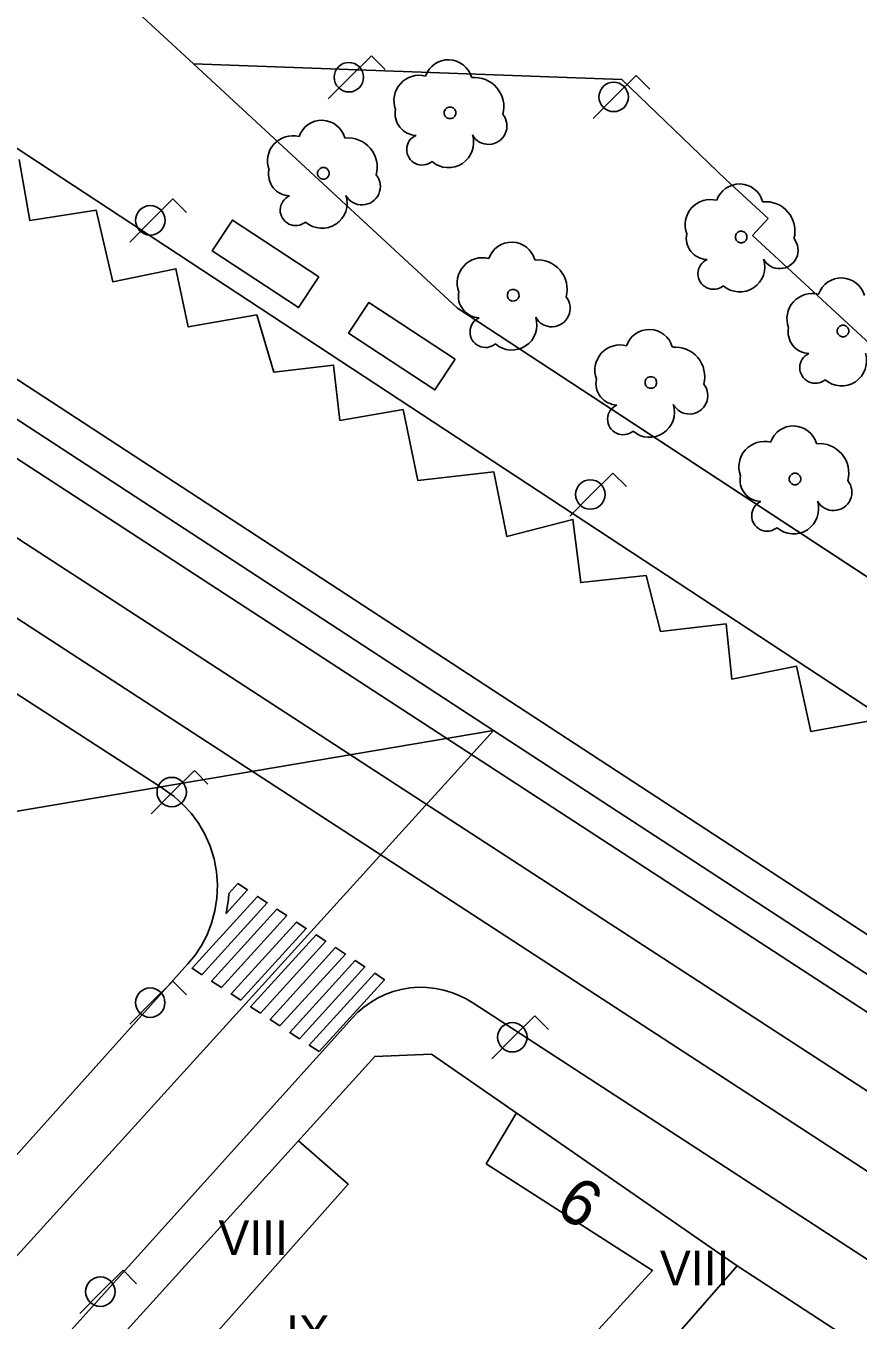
# Model space of a CAD drawing. Extents: x 282771 to 285132, y 4823109 to 4825496.
# Drawn here: x 284642.2 to 284678.2, y 4824005.5 to 4824061.6 of the extents above; entities that cross this region are included whole.
import ezdxf

# ---------------------------------------------------------------- set-up
doc = ezdxf.new("R2010")
doc.units = 0
for name, color, linetype in [('ACERA-BORDILLO', 7, 'Continuous'), ('ARBOL', 7, 'Continuous'), ('BORDILLO', 7, 'Continuous'), ('CALLE-EJE', 7, 'Continuous'), ('CARGA_DESCARGA', 7, 'Continuous'), ('EDIFICIO', 7, 'Continuous'), ('FAROLA', 7, 'Continuous'), ('MARQUESINA-BUS', 7, 'Continuous'), ('MEDIANERA', 7, 'Continuous'), ('NUM-PORTAL', 7, 'Continuous'), ('PARQUE-JARDIN-AREA', 7, 'Continuous'), ('PASO-PEATONES', 7, 'Continuous'), ('SENAL-VIARIA', 7, 'Continuous'), ('TXT-ALTURA-EDIFICIO', 7, 'Continuous'), ('ZONA-VERDE', 7, 'Continuous')]:
    doc.layers.add(name, color=color, linetype=linetype)

msp = doc.modelspace()

# ---------------------------------------------------------------- linework, layer by layer
at = {"layer": 'ACERA-BORDILLO'}
for points in [[(284779.059, 4824068.787), (284779.385, 4824069.114), (284748.729, 4824099.677), (284743.66, 4824101.986), (284740.449, 4824101.563), (284695.009, 4824085.756), (284633.978, 4824064.253), (284633.616, 4824064.067), (284633.307, 4824063.778), (284633.091, 4824063.414), (284632.987, 4824063.02), (284632.993, 4824062.613), (284633.115, 4824062.208), (284633.346, 4824061.853), (284633.653, 4824061.585), (284690.59, 4824024.169), (284691.345, 4824022.807), (284692.789, 4824019.853), (284728.968, 4823996.225)], [(284602.262, 4824058.174), (284648.129, 4824028.501), (284648.203, 4824028.448), (284648.401, 4824028.309), (284648.597, 4824028.167)], [(284648.597, 4824028.167), (284648.786, 4824028)], [(284648.597, 4824028.167), (284648.786, 4824028)], [(284648.974, 4824027.832), (284649.327, 4824027.447), (284649.647, 4824027.014), (284649.925, 4824026.537), (284650.152, 4824026.023), (284650.322, 4824025.478), (284650.429, 4824024.915), (284650.471, 4824024.342), (284650.447, 4824023.773), (284650.36, 4824023.217), (284650.215, 4824022.684), (284650.018, 4824022.184), (284649.776, 4824021.721), (284649.498, 4824021.3), (284649.192, 4824020.924), (284638.493, 4824009.005), (284591.583, 4823957.695)], [(284648.786, 4824028), (284648.974, 4824027.832)], [(284648.786, 4824028), (284648.974, 4824027.832)], [(284643.343, 4824004.175), (284656.316, 4824018.589), (284656.549, 4824018.827), (284656.808, 4824019.05), (284657.092, 4824019.255), (284657.399, 4824019.438), (284657.727, 4824019.595), (284658.073, 4824019.723), (284658.432, 4824019.82), (284658.799, 4824019.883), (284659.172, 4824019.911), (284659.543, 4824019.905), (284659.909, 4824019.864), (284660.266, 4824019.792), (284660.608, 4824019.689), (284660.934, 4824019.559), (284661.239, 4824019.405), (284661.523, 4824019.231), (284693.165, 4823998.66)]]:
    msp.add_lwpolyline(points, dxfattribs=at)
at = {"layer": 'ARBOL'}
for centre, major_axis, start_param, end_param in [((284660.469, 4824059.045), (0.577, 0.864), 5.574381, 8.11806), ((284659.209, 4824058.315), (0.609, 0.912), 0.33472, 2.51855), ((284661.599, 4824058.045), (0.707, 1.058), 5.040144, 6.973384), ((284659.099, 4824057.745), (-0.52, -0.778), 5.102386, 6.839572), ((284654.988, 4824056.425), (0.577, 0.863), 5.574621, 8.1183), ((284662.209, 4824057.215), (-0.443, -0.663), 5.806862, 9.123486), ((284653.728, 4824055.695), (0.609, 0.912), 0.334959, 2.51879), ((284656.118, 4824055.425), (0.707, 1.058), 5.040383, 6.973624), ((284659.338, 4824056.195), (-0.373, -0.559), 4.144859, 7.561093), ((284660.478, 4824056.495), (-0.603, -0.903), 6.155788, 8.755866), ((284653.618, 4824055.125), (-0.52, -0.778), 5.102626, 6.839811), ((284656.728, 4824054.595), (-0.443, -0.662), 5.807102, 9.123726), ((284673.078, 4824053.665), (0.577, 0.864), 5.574238, 8.117917), ((284653.858, 4824053.575), (-0.373, -0.559), 4.145099, 7.561333), ((284654.998, 4824053.875), (-0.603, -0.903), 6.156028, 8.756106), ((284671.818, 4824052.935), (0.609, 0.912), 0.334576, 2.518407), ((284674.208, 4824052.665), (0.707, 1.058), 5.04, 6.973241), ((284671.708, 4824052.365), (-0.52, -0.778), 5.102243, 6.839428), ((284674.818, 4824051.835), (-0.443, -0.663), 5.806719, 9.123343), ((284663.208, 4824051.145), (0.577, 0.863), 5.574586, 8.118265), ((284661.948, 4824050.415), (0.609, 0.912), 0.334925, 2.518756), ((284664.338, 4824050.145), (0.707, 1.058), 5.040349, 6.973589), ((284671.948, 4824050.815), (-0.373, -0.559), 4.144716, 7.56095), ((284673.088, 4824051.115), (-0.603, -0.903), 6.155645, 8.755723), ((284677.488, 4824049.595), (0.577, 0.864), 5.574264, 8.117943), ((284661.838, 4824049.845), (-0.52, -0.778), 5.102592, 6.839777), ((284676.228, 4824048.865), (0.609, 0.912), 0.334602, 2.518433), ((284664.948, 4824049.315), (-0.443, -0.662), 5.807067, 9.123692), ((284662.078, 4824048.295), (-0.373, -0.559), 4.145065, 7.561298), ((284663.218, 4824048.595), (-0.603, -0.903), 6.155994, 8.756072), ((284669.168, 4824047.365), (0.577, 0.863), 5.574568, 8.118247), ((284676.118, 4824048.295), (-0.52, -0.778), 5.102269, 6.839454), ((284667.908, 4824046.635), (0.609, 0.912), 0.334907, 2.518737), ((284670.298, 4824046.365), (0.707, 1.058), 5.040331, 6.973571), ((284676.358, 4824046.745), (-0.373, -0.559), 4.144742, 7.560976), ((284677.498, 4824047.045), (-0.603, -0.903), 6.155671, 8.755749), ((284667.798, 4824046.065), (-0.52, -0.778), 5.102573, 6.839759), ((284670.908, 4824045.535), (-0.443, -0.662), 5.807049, 9.123673), ((284668.038, 4824044.515), (-0.373, -0.559), 4.145046, 7.56128), ((284669.178, 4824044.815), (-0.603, -0.903), 6.155976, 8.756053), ((284675.408, 4824043.185), (0.577, 0.863), 5.574548, 8.118226), ((284674.148, 4824042.455), (0.609, 0.912), 0.334886, 2.518717), ((284676.538, 4824042.185), (0.707, 1.058), 5.04031, 6.973551), ((284674.038, 4824041.885), (-0.52, -0.778), 5.102553, 6.839738), ((284677.148, 4824041.355), (-0.443, -0.662), 5.807029, 9.123653), ((284674.278, 4824040.335), (-0.373, -0.559), 4.145026, 7.56126), ((284675.418, 4824040.635), (-0.603, -0.903), 6.155955, 8.756033)]:
    msp.add_ellipse(centre, major_axis=major_axis, ratio=0.999978, start_param=start_param, end_param=end_param, dxfattribs=at)
for centre in [(284660.539, 4824057.785), (284655.058, 4824055.165), (284673.148, 4824052.405), (284663.278, 4824049.885), (284677.558, 4824048.335), (284669.238, 4824046.105), (284675.478, 4824041.925)]:
    msp.add_ellipse(centre, major_axis=(0.141, 0.212), ratio=0.999978, dxfattribs=at)
at = {"layer": 'BORDILLO'}
msp.add_lwpolyline([(284640.443, 4824047.119), (284690.049, 4824014.716), (284688.502, 4824012.399), (284638.658, 4824044.835), (284638.453, 4824045.284), (284638.453, 4824045.919), (284638.714, 4824046.442), (284638.994, 4824046.778), (284639.386, 4824047.021), (284639.891, 4824047.208), (284640.443, 4824047.119)], dxfattribs=at)
at = {"layer": 'CALLE-EJE'}
for p, q in [((284662.428, 4824031.037), (284616.284, 4824061.133)), ((284710.618, 4823999.553), (284662.428, 4824031.037))]:
    msp.add_line(p, q, dxfattribs=at)
for points in [[(284571.37, 4824010.455), (284627.991, 4824025.196), (284662.428, 4824031.037)], [(284579.827, 4823939.982), (284662.428, 4824031.037)]]:
    msp.add_lwpolyline(points, dxfattribs=at)
at = {"layer": 'CARGA_DESCARGA'}
for points in [[(284641.887, 4824055.758), (284642.337, 4824053.115), (284645.219, 4824053.566), (284645.937, 4824050.47), (284648.672, 4824051.029), (284649.201, 4824048.511), (284652.17, 4824049.035), (284652.916, 4824046.547), (284655.496, 4824046.858), (284655.775, 4824044.464), (284658.511, 4824044.93), (284659.147, 4824041.856), (284662.442, 4824042.229), (284663.002, 4824039.43), (284665.861, 4824040.176), (284666.203, 4824037.44), (284669.032, 4824037.751), (284669.653, 4824035.325), (284672.501, 4824035.652), (284672.75, 4824033.257), (284675.547, 4824033.817), (284676.169, 4824030.987), (284679.06, 4824031.515)], [(284645.937, 4824050.47), (284648.672, 4824051.029), (284649.201, 4824048.511), (284652.17, 4824049.035), (284652.916, 4824046.547), (284655.496, 4824046.858), (284655.775, 4824044.464), (284658.511, 4824044.93), (284659.147, 4824041.856), (284662.442, 4824042.229), (284663.002, 4824039.43), (284665.861, 4824040.176), (284666.203, 4824037.44), (284669.032, 4824037.751), (284669.653, 4824035.325), (284672.501, 4824035.652), (284672.75, 4824033.257), (284675.547, 4824033.817), (284676.169, 4824030.987), (284679.06, 4824031.515)]]:
    msp.add_lwpolyline(points, dxfattribs=at)
at = {"layer": 'EDIFICIO'}
msp.add_lwpolyline([(284587.273, 4823939.556), (284635.083, 4823992.385), (284646.703, 4824005.225), (284657.283, 4824016.915), (284659.733, 4824017.015), (284672.982, 4824007.845), (284686.492, 4823999.035), (284687.162, 4823994.945), (284674.712, 4823981.375), (284662.253, 4823967.795), (284608.403, 4823909.076), (284605.583, 4823905.976), (284597.183, 4823896.726), (284593.823, 4823897.326), (284593.083, 4823901.756), (284590.943, 4823917.016), (284587.273, 4823939.556)], dxfattribs=at)
at = {"layer": 'FAROLA'}
for p, q in [((284657.14, 4824060.257), (284656.2, 4824059.327)), ((284657.73, 4824059.667), (284657.14, 4824060.257)), ((284656.2, 4824059.327), (284655.27, 4824058.387)), ((284668.608, 4824059.404), (284667.668, 4824058.474)), ((284669.198, 4824058.814), (284668.608, 4824059.404)), ((284667.668, 4824058.474), (284666.738, 4824057.534)), ((284648.539, 4824054.059), (284647.599, 4824053.129)), ((284649.129, 4824053.469), (284648.539, 4824054.059)), ((284647.599, 4824053.129), (284646.669, 4824052.189)), ((284667.595, 4824042.185), (284666.655, 4824041.255)), ((284668.185, 4824041.595), (284667.595, 4824042.185)), ((284666.655, 4824041.255), (284665.725, 4824040.315)), ((284649.468, 4824029.295), (284648.528, 4824028.365)), ((284650.058, 4824028.705), (284649.468, 4824029.295)), ((284648.528, 4824028.365), (284647.598, 4824027.425)), ((284648.538, 4824020.175), (284647.598, 4824019.245)), ((284649.128, 4824019.585), (284648.538, 4824020.175)), ((284647.598, 4824019.245), (284646.668, 4824018.305)), ((284664.218, 4824018.675), (284663.278, 4824017.745)), ((284664.808, 4824018.085), (284664.218, 4824018.675)), ((284663.278, 4824017.745), (284662.348, 4824016.805)), ((284646.378, 4824007.655), (284645.438, 4824006.725)), ((284646.968, 4824007.065), (284646.378, 4824007.655)), ((284645.438, 4824006.725), (284644.508, 4824005.785))]:
    msp.add_line(p, q, dxfattribs=at)
for centre, radius in [((284647.559, 4824053.129), 0.638), ((284666.615, 4824041.255), 0.638), ((284648.488, 4824028.365), 0.637), ((284647.558, 4824019.245), 0.637), ((284663.238, 4824017.745), 0.637), ((284645.398, 4824006.725), 0.637)]:
    msp.add_circle(centre, radius, dxfattribs=at)
for centre in [(284656.16, 4824059.327), (284667.628, 4824058.474)]:
    msp.add_ellipse(centre, major_axis=(0.354, 0.53), ratio=0.999978, dxfattribs=at)
at = {"layer": 'MARQUESINA-BUS'}
for points in [[(284654.856, 4824050.684), (284651.119, 4824053.139), (284650.245, 4824051.807), (284653.982, 4824049.352), (284654.856, 4824050.684)], [(284660.762, 4824047.117), (284657.026, 4824049.571), (284656.151, 4824048.239), (284659.888, 4824045.784), (284660.762, 4824047.117)]]:
    msp.add_lwpolyline(points, dxfattribs=at)
at = {"layer": 'MEDIANERA'}
for points in [[(284663.422, 4824014.465), (284662.113, 4824012.265), (284669.312, 4824007.645), (284665.102, 4824003.045)], [(284648.913, 4824003.235), (284656.133, 4824011.375), (284653.973, 4824013.255)], [(284672.982, 4824007.845), (284667.571, 4824001.66)]]:
    msp.add_lwpolyline(points, dxfattribs=at)
at = {"layer": 'PARQUE-JARDIN-AREA'}
msp.add_lwpolyline([(284644.289, 4824064.665), (284691.339, 4824081.066), (284698.459, 4824083.536), (284736.629, 4824096.826), (284748.353, 4824092.603), (284767.389, 4824076.057), (284763.489, 4824072.167), (284768.969, 4824067.096), (284759.109, 4824056.456), (284754.359, 4824051.326), (284717.348, 4824012.265), (284660.858, 4824049.325), (284649.429, 4824059.905)], close=True, dxfattribs=at)
at = {"layer": 'PASO-PEATONES'}
for points in [[(284651.353, 4824024.403), (284651.776, 4824024.125), (284650.85, 4824023.112), (284650.945, 4824023.724), (284650.955, 4824023.966)], [(284649.791, 4824020.455), (284649.367, 4824020.733), (284652.199, 4824023.848), (284652.623, 4824023.57)], [(284650.637, 4824019.9), (284650.214, 4824020.178), (284653.046, 4824023.292), (284653.469, 4824023.015)], [(284651.484, 4824019.345), (284651.061, 4824019.622), (284653.893, 4824022.737), (284654.316, 4824022.46)], [(284652.331, 4824018.79), (284651.907, 4824019.067), (284654.74, 4824022.182), (284655.163, 4824021.904)], [(284653.177, 4824018.234), (284652.754, 4824018.512), (284655.586, 4824021.627), (284656.01, 4824021.349)], [(284654.024, 4824017.679), (284653.601, 4824017.957), (284656.433, 4824021.071), (284656.856, 4824020.794)], [(284654.871, 4824017.124), (284654.447, 4824017.401), (284657.28, 4824020.516), (284657.703, 4824020.239)]]:
    msp.add_lwpolyline(points, close=True, dxfattribs=at)
at = {"layer": 'SENAL-VIARIA'}
for points in [[(284610, 4824060.034), (284682.59, 4824012.825)], [(284608.411, 4824057.591), (284681.001, 4824010.382)]]:
    msp.add_lwpolyline(points, dxfattribs=at)
at = {"layer": 'ZONA-VERDE'}
for p, q in [((284660.858, 4824049.325), (284649.429, 4824059.905)), ((284649.429, 4824059.905), (284667.979, 4824059.23)), ((284667.979, 4824059.23), (284667.979, 4824059.23)), ((284667.979, 4824059.23), (284672.489, 4824054.905)), ((284672.489, 4824054.905), (284674.319, 4824053.205)), ((284674.319, 4824053.205), (284673.639, 4824052.475)), ((284673.639, 4824052.475), (284689.788, 4824037.525)), ((284717.348, 4824012.265), (284660.858, 4824049.325))]:
    msp.add_line(p, q, dxfattribs=at)
msp.add_lwpolyline([(284639.891, 4824047.208), (284639.386, 4824047.021), (284638.994, 4824046.778), (284638.714, 4824046.442), (284638.453, 4824045.919), (284638.453, 4824045.284), (284638.658, 4824044.835), (284688.502, 4824012.399), (284690.049, 4824014.716), (284640.443, 4824047.119), (284639.891, 4824047.208)], dxfattribs=at)

# ---------------------------------------------------------------- texts
at = {"layer": 'NUM-PORTAL'}
msp.add_text('6', height=2, rotation=327.74, dxfattribs=at).set_placement((284665.016, 4824010.154))
at = {"layer": 'TXT-ALTURA-EDIFICIO'}
for s, p in [('VIII', (284650.512, 4824008.315)), ('VIII', (284669.632, 4824006.995)), ('IX', (284653.436, 4824004.205))]:
    msp.add_text(s, height=1.5, rotation=0, dxfattribs=at).set_placement(p)

doc.saveas('drawing.dxf')
